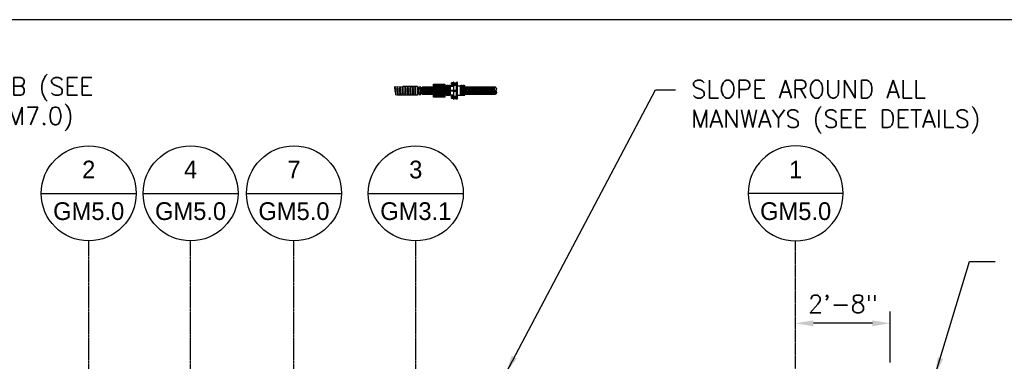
# Model space of a CAD drawing. Extents: x -285 to 5863, y 308 to 3178.
# Tile 429 of 622: x 1737 to 2070, y 988 to 1104. Entities that reach past the tile are written whole.
import ezdxf
from ezdxf.enums import TextEntityAlignment as Align

# ---------------------------------------------------------------- set-up
doc = ezdxf.new("R2010")
doc.units = 0
doc.header["$MEASUREMENT"] = 0
doc.header["$PDSIZE"] = 1
doc.linetypes.add('CENTER1', pattern=[0.6625, 0.5, -0.075, 0.0125, -0.075])
doc.layers.get('0').update_dxf_attribs({"color": 255, "linetype": 'CONTINUOUS'})
doc.layers.get('DEFPOINTS').update_dxf_attribs({"linetype": 'CONTINUOUS'})
for name, color, linetype in [('BOOT-2frp', 1, 'CONTINUOUS'), ('CENTERLINE', 3, 'CENTER1'), ('DIM', 3, 'CONTINUOUS'), ('FLEXHOSE-2', 3, 'CONTINUOUS'), ('FLEXHOSE-2-HATCH', 2, 'CONTINUOUS'), ('FRP-2', 2, 'CONTINUOUS'), ('FRP-2-HATCH', 1, 'CONTINUOUS'), ('FRP-CLAMSHELL-FITTING', 2, 'CONTINUOUS'), ('TAG', 3, 'CONTINUOUS'), ('TEXT', 3, 'CONTINUOUS')]:
    doc.layers.add(name, color=color, linetype=linetype)
doc.layers.add('FREEZE-OUTLINE-TITLES', color=60, linetype='CONTINUOUS', plot=False)
doc.styles.add('SIMPFRAC', font='simpfrac')
doc.styles.add('SIMPLEX', font='simplex')
doc.dimstyles.new('DIM64', dxfattribs={"dimscale": 64, "dimtxt": 0.09375, "dimasz": 0.09375, "dimexe": 0.0625, "dimexo": 0.0625, "dimgap": 0.046875, "dimtad": 1, "dimdec": 4, "dimzin": 3, "dimdsep": 46, "dimlunit": 4, "dimtxsty": 'SIMPLEX', "dimcen": 0, "dimclrd": 256, "dimclre": 256, "dimclrt": 256, "dimadec": 0, "dimazin": 0, "dimtfac": 1, "dimtdec": 4, "dimtmove": 0, "dimatfit": 3, "dimfxl": 1, "dimfrac": 2, "dimtolj": 1, "dimtzin": 0, "dimarcsym": 0})

# ---------------------------------------------------------------- blocks, each defined once
blk = doc.blocks.new('KEY-DETAIL')
blk.add_line((-0.1911, 0), (0.1911, 0))
blk.add_circle((0, 0), 0.1911)
at = {"style": 'SIMPFRAC'}
for tag, p in [('DETAIL', (0, 0.1314)), ('SHEET', (0, -0.0358))]:
    blk.add_attdef(tag, text='', height=0.0781, dxfattribs=at).set_placement(p, align=Align.TOP_CENTER)
blk = doc.blocks.new('*D12')
at = {"layer": 'DEFPOINTS', "color": 0, "transparency": 16777216}
for p in [(1999.77, 1001.26), (1999.77, 1001.26), (2031.77, 984.01)]:
    blk.add_point(p, dxfattribs=at)
at = {"layer": 'DIM', "lineweight": -2, "transparency": 16777216}
for p, q in [((2031.77, 988.01), (2031.77, 1005.26)), ((2025.77, 1001.26), (2005.77, 1001.26))]:
    blk.add_line(p, q, dxfattribs=at)
at = {"layer": 'DIM', "transparency": 16777216}
for points in [[(2005.77, 1002.26), (2005.77, 1000.26), (1999.77, 1001.26)], [(2025.77, 1002.26), (2025.77, 1000.26), (2031.77, 1001.26)]]:
    blk.add_solid(points, dxfattribs=at)
at = {"layer": 'DIM', "transparency": 16777216, "insert": (2015.77, 1007.83), "char_height": 6, "attachment_point": 5, "style": 'SIMPLEX'}
blk.add_mtext('\\A1;2\'-8"', dxfattribs=at)

msp = doc.modelspace()

# ---------------------------------------------------------------- hatches: boundary and pattern name
at = {"layer": 'FLEXHOSE-2-HATCH', "linetype": 'Continuous'}
h = msp.add_hatch(dxfattribs=at)
h.set_pattern_fill('FLEX', color=256, scale=1.75, style=0)
h.set_pattern_definition([(6e-10, (1512.08123, 1079.99556), (-4e-12, 0.4375), [0.4375, -0.4375]), (45, (1512.51873, 1079.99556), (-4e-12, 0.4375), [0.109375, -0.39996843, 0.109375, -0.61871843])])
h.paths.add_polyline_path([(1866.6938, 1080.78117), (1866.6938, 1081.35556), (1870.94081, 1081.35556), (1870.94081, 1078.63556), (1864.60589, 1078.63556), (1864.60589, 1078.69326)])
h.paths.add_polyline_path([(1864.16839, 1078.63556), (1864.16839, 1079.3349), (1863.94657, 1079.73833), (1863.94657, 1080.47007), (1863.80086, 1080.47007), (1863.80086, 1081.35556), (1866.58443, 1081.35556), (1866.58443, 1080.82647), (1864.482, 1078.72405), (1864.482, 1078.63556)])
at = {"layer": 'FRP-2-HATCH', "linetype": 'Continuous'}
h = msp.add_hatch(dxfattribs=at)
h.set_pattern_fill('NET3', color=256, scale=5, style=0)
h.set_pattern_definition([(0, (1497.9778, 1079.9932), (0, 0.625), []), (60, (1497.9778, 1079.9932), (-0.5412659, 0.3125), []), (120, (1497.9778, 1079.9932), (-0.5412659, -0.3125), [])])
h.paths.add_polyline_path([(1877.1817, 1082.23664), (1880.9317, 1082.23664), (1880.9317, 1081.18318), (1877.1817, 1081.18318)])
h.paths.add_polyline_path([(1877.1817, 1081.18318), (1880.9317, 1081.18318), (1880.9317, 1080.18068), (1879.30411, 1080.18068), (1879.30411, 1080.24318), (1879.2442, 1080.24318), (1879.2442, 1080.41505, 0.236067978), (1879.21295, 1080.43068), (1878.90045, 1080.43068, 0.236067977), (1878.8692, 1080.41505), (1878.8692, 1080.24318), (1878.8067, 1080.24318), (1878.8067, 1080.18068), (1877.1817, 1080.18068)])
h.paths.add_polyline_path([(1877.1817, 1079.80568), (1878.8067, 1079.80568), (1878.8067, 1079.74318), (1878.90045, 1079.74318, 0.236067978), (1878.8692, 1079.72755), (1878.8692, 1079.5713, 0.236067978), (1878.90045, 1079.55568), (1878.9317, 1079.55568), (1878.9317, 1079.43068), (1879.1817, 1079.43068), (1879.1817, 1079.55568), (1879.21295, 1079.55568, 0.236067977), (1879.2442, 1079.5713), (1879.2442, 1079.74318), (1879.30411, 1079.74318), (1879.30411, 1079.80568), (1880.9317, 1079.80568), (1880.9317, 1078.80318), (1877.1817, 1078.80318)])
h.paths.add_polyline_path([(1877.1817, 1078.74858), (1877.1817, 1078.80318), (1880.9317, 1078.80318), (1880.9317, 1078.74858), (1880.9317, 1077.74971), (1877.1817, 1077.74971)])
h.paths.add_polyline_path([(1876.74937, 1080.99318), (1877.1817, 1080.99318), (1877.1817, 1078.99318), (1876.74937, 1078.99318)])
h.paths.add_polyline_path([(1873.24937, 1081.15984), (1876.74937, 1081.15984), (1876.74937, 1078.82651), (1873.24937, 1078.82651)])
h = msp.add_hatch(dxfattribs=at)
h.set_pattern_fill('NET3', color=256, scale=5, style=0)
h.set_pattern_definition([(0, (1497.9778, 1079.9932), (0, 0.625), []), (60, (1497.9778, 1079.9932), (-0.5412659, 0.3125), []), (120, (1497.9778, 1079.9932), (-0.5412659, -0.3125), [])])
h.paths.add_polyline_path([(1880.9317, 1081.18318), (1881.36404, 1081.18318), (1881.36404, 1078.80318), (1880.9317, 1078.80318)])
h = msp.add_hatch(dxfattribs=at)
h.set_pattern_fill('NET3', color=256, scale=5, style=0)
h.set_pattern_definition([(180, (1511.0142, 1079.9923), (0, -0.625), []), (240, (1511.0142, 1079.9923), (0.5412659, -0.3125), []), (300, (1511.0142, 1079.9923), (0.5412659, 0.3125), [])])
h.paths.add_polyline_path([(1887.75178, 1078.80318), (1887.75178, 1081.18318), (1898.13939, 1081.18318), (1898.1254, 1081.18246), (1898.11144, 1081.18031), (1898.09755, 1081.17674), (1898.08377, 1081.17174), (1898.07011, 1081.16534), (1898.05662, 1081.15755), (1898.04333, 1081.14839), (1898.03028, 1081.13788), (1898.01748, 1081.12605), (1898.00498, 1081.11292), (1897.99281, 1081.09852), (1897.98098, 1081.0829), (1897.96954, 1081.06608), (1897.95851, 1081.04812), (1897.94791, 1081.02904), (1897.93778, 1081.0089), (1897.92813, 1080.98775), (1897.91899, 1080.96564), (1897.91038, 1080.94262), (1897.90232, 1080.91874), (1897.89483, 1080.89407), (1897.88793, 1080.86866), (1897.88164, 1080.84257), (1897.87597, 1080.81587), (1897.87093, 1080.78862), (1897.86654, 1080.76089), (1897.86281, 1080.73275), (1897.85974, 1080.70425), (1897.85735, 1080.67548), (1897.85564, 1080.6465), (1897.85461, 1080.61737), (1897.85427, 1080.58818), (1897.85461, 1080.55898), (1897.85564, 1080.52986), (1897.85735, 1080.50087), (1897.85974, 1080.4721), (1897.86281, 1080.4436), (1897.86654, 1080.41546), (1897.87093, 1080.38773), (1897.87597, 1080.36048), (1897.88164, 1080.33378), (1897.88793, 1080.30769), (1897.89483, 1080.28228), (1897.90232, 1080.25761), (1897.91038, 1080.23373), (1897.91899, 1080.21071), (1897.92813, 1080.1886), (1897.93778, 1080.16745), (1897.94791, 1080.14731), (1897.95851, 1080.12823), (1897.96954, 1080.11027), (1897.98098, 1080.09345), (1897.99281, 1080.07783), (1898.00498, 1080.06343), (1898.01748, 1080.0503), (1898.03028, 1080.03847), (1898.04333, 1080.02796), (1898.05662, 1080.0188), (1898.07011, 1080.01101), (1898.08377, 1080.00461), (1898.09755, 1079.99962), (1898.11144, 1079.99604), (1898.1254, 1079.99389), (1898.15338, 1079.99246), (1898.16734, 1079.99031), (1898.18123, 1079.98674), (1898.19502, 1079.98174), (1898.20867, 1079.97534), (1898.22216, 1079.96755), (1898.23545, 1079.95839), (1898.2485, 1079.94788), (1898.2613, 1079.93605), (1898.2738, 1079.92292), (1898.28597, 1079.90852), (1898.2978, 1079.8929), (1898.30924, 1079.87608), (1898.32027, 1079.85812), (1898.33087, 1079.83904), (1898.341, 1079.8189), (1898.35065, 1079.79775), (1898.35979, 1079.77564), (1898.3684, 1079.75262), (1898.37646, 1079.72874), (1898.38395, 1079.70407), (1898.39085, 1079.67866), (1898.39714, 1079.65257), (1898.40281, 1079.62587), (1898.40785, 1079.59862), (1898.41224, 1079.57089), (1898.41597, 1079.54275), (1898.41904, 1079.51425), (1898.42143, 1079.48548), (1898.42314, 1079.4565), (1898.42417, 1079.42737), (1898.42451, 1079.39818), (1898.42417, 1079.36898), (1898.42314, 1079.33986), (1898.42143, 1079.31087), (1898.41904, 1079.2821), (1898.41597, 1079.2536), (1898.41224, 1079.22546), (1898.40785, 1079.19773), (1898.40281, 1079.17048), (1898.39714, 1079.14378), (1898.39085, 1079.11769), (1898.38395, 1079.09228), (1898.37646, 1079.06761), (1898.3684, 1079.04373), (1898.35979, 1079.02071), (1898.35065, 1078.9986), (1898.341, 1078.97745), (1898.33087, 1078.95731), (1898.32027, 1078.93823), (1898.30924, 1078.92027), (1898.2978, 1078.90345), (1898.28597, 1078.88783), (1898.2738, 1078.87343), (1898.2613, 1078.8603), (1898.2485, 1078.84847), (1898.23545, 1078.83796), (1898.22216, 1078.8288), (1898.20867, 1078.82101), (1898.19502, 1078.81461), (1898.18123, 1078.80962), (1898.16734, 1078.80604), (1898.15338, 1078.80389), (1898.13939, 1078.80318)])

# ---------------------------------------------------------------- linework, layer by layer
at = {"layer": 'BOOT-2frp'}
for p, q in [((1881.48779, 1081.44161), (1881.54966, 1081.44161)), ((1882.04466, 1081.44161), (1882.10654, 1081.44161)), ((1882.23029, 1081.44161), (1882.29216, 1081.44161)), ((1882.78716, 1081.44161), (1882.84904, 1081.44161)), ((1886.32865, 1081.44161), (1886.26678, 1081.44161)), ((1886.88553, 1081.44161), (1886.82365, 1081.44161)), ((1887.07115, 1081.44161), (1887.00928, 1081.44161)), ((1887.62803, 1081.44161), (1887.56615, 1081.44161)), ((1881.48779, 1078.54474), (1881.54966, 1078.54474)), ((1882.04466, 1078.54474), (1882.10654, 1078.54474)), ((1882.23029, 1078.54474), (1882.29216, 1078.54474)), ((1882.78716, 1078.54474), (1882.84904, 1078.54474)), ((1886.32865, 1078.54474), (1886.26678, 1078.54474)), ((1886.88553, 1078.54474), (1886.82365, 1078.54474)), ((1887.07115, 1078.54474), (1887.00928, 1078.54474)), ((1887.62803, 1078.54474), (1887.56615, 1078.54474))]:
    msp.add_line(p, q, dxfattribs=at)
at = {"layer": 'BOOT-2frp', "color": 7}
for p, q in [((1883.21521, 1082.36292), (1883.21521, 1082.61042)), ((1883.21521, 1081.81347), (1883.21521, 1082.06097)), ((1883.27771, 1082.36292), (1883.27771, 1082.61042)), ((1883.27771, 1081.81347), (1883.27771, 1082.06097)), ((1883.34021, 1082.36292), (1883.34021, 1082.61042)), ((1883.34021, 1081.81347), (1883.34021, 1082.06097)), ((1883.40271, 1082.36292), (1883.40271, 1082.61042)), ((1883.40271, 1081.81347), (1883.40271, 1082.06097)), ((1883.46521, 1082.36292), (1883.46521, 1082.61042)), ((1883.46521, 1081.81347), (1883.46521, 1082.06097)), ((1883.52771, 1082.36292), (1883.52771, 1082.61042)), ((1883.52771, 1081.81347), (1883.52771, 1082.06097)), ((1883.59021, 1082.36292), (1883.59021, 1082.61042)), ((1883.59021, 1081.81347), (1883.59021, 1082.06097)), ((1883.65271, 1082.36292), (1883.65271, 1082.61042)), ((1883.65271, 1081.81347), (1883.65271, 1082.06097)), ((1883.71521, 1082.36292), (1883.71521, 1082.61042)), ((1883.71521, 1081.81347), (1883.71521, 1082.06097)), ((1883.76188, 1082.66007), (1883.7618, 1082.29086)), ((1883.76188, 1082.11062), (1883.7618, 1081.74141)), ((1883.87007, 1082.58733), (1883.78329, 1082.58733)), ((1883.87007, 1082.34119), (1883.78329, 1082.34119)), ((1883.87007, 1082.03788), (1883.78329, 1082.03788)), ((1883.87007, 1081.79175), (1883.78329, 1081.79175)), ((1884.05302, 1082.61042), (1884.75303, 1082.61042)), ((1884.05302, 1082.36292), (1884.75303, 1082.36292)), ((1884.05302, 1082.06097), (1884.75303, 1082.06097)), ((1884.05302, 1081.81347), (1884.75303, 1081.81347)), ((1883.21521, 1080.12179), (1883.21521, 1079.87429)), ((1883.21521, 1078.18063), (1883.21521, 1077.93313)), ((1883.21521, 1077.63118), (1883.21521, 1077.38368)), ((1883.27771, 1080.12179), (1883.27771, 1079.87429)), ((1883.27771, 1078.18063), (1883.27771, 1077.93313)), ((1883.27771, 1077.63118), (1883.27771, 1077.38368)), ((1883.34021, 1080.12179), (1883.34021, 1079.87429)), ((1883.34021, 1078.18063), (1883.34021, 1077.93313)), ((1883.34021, 1077.63118), (1883.34021, 1077.38368)), ((1883.40271, 1080.12179), (1883.40271, 1079.87429)), ((1883.40271, 1078.18063), (1883.40271, 1077.93313)), ((1883.40271, 1077.63118), (1883.40271, 1077.38368)), ((1883.46521, 1080.12179), (1883.46521, 1079.87429)), ((1883.46521, 1078.18063), (1883.46521, 1077.93313)), ((1883.46521, 1077.63118), (1883.46521, 1077.38368)), ((1883.52771, 1080.12179), (1883.52771, 1079.87429)), ((1883.52771, 1078.18063), (1883.52771, 1077.93313)), ((1883.52771, 1077.63118), (1883.52771, 1077.38368)), ((1883.59021, 1080.12179), (1883.59021, 1079.87429)), ((1883.59021, 1078.18063), (1883.59021, 1077.93313)), ((1883.59021, 1077.63118), (1883.59021, 1077.38368)), ((1883.65271, 1080.12179), (1883.65271, 1079.87429)), ((1883.65271, 1078.18063), (1883.65271, 1077.93313)), ((1883.65271, 1077.63118), (1883.65271, 1077.38368)), ((1883.71521, 1080.12179), (1883.71521, 1079.87429)), ((1883.71521, 1078.18063), (1883.71521, 1077.93313)), ((1883.71521, 1077.63118), (1883.71521, 1077.38368)), ((1883.76188, 1079.82464), (1883.7618, 1080.19385)), ((1883.76188, 1077.88348), (1883.7618, 1078.25268)), ((1883.76188, 1077.33403), (1883.7618, 1077.70323)), ((1883.87007, 1080.09871), (1883.78329, 1080.09871)), ((1883.87007, 1079.89738), (1883.78329, 1079.89738)), ((1883.87007, 1078.20235), (1883.78329, 1078.20235)), ((1883.87007, 1077.95621), (1883.78329, 1077.95621)), ((1883.87007, 1077.6529), (1883.78329, 1077.6529)), ((1883.87007, 1077.40677), (1883.78329, 1077.40677)), ((1884.05302, 1078.18063), (1884.75303, 1078.18063)), ((1884.05302, 1077.93313), (1884.75303, 1077.93313)), ((1884.05302, 1077.63118), (1884.75303, 1077.63118)), ((1884.05302, 1077.38368), (1884.75303, 1077.38368)), ((1884.05303, 1080.12179), (1884.75303, 1080.12179)), ((1884.05303, 1079.87429), (1884.75303, 1079.87429))]:
    msp.add_line(p, q, dxfattribs=at)
at = {"layer": 'BOOT-2frp'}
for points in [[(1881.48779, 1078.48286), (1881.48779, 1081.50349), (1881.36404, 1081.50349), (1881.36404, 1078.48286)], [(1882.23029, 1078.48286), (1882.23029, 1081.50349), (1882.10654, 1081.50349), (1882.10654, 1078.48286)], [(1884.05303, 1077.13675), (1884.05303, 1082.85734), (1883.87007, 1082.85734), (1883.87007, 1077.13675)], [(1885.24574, 1077.24536), (1885.24574, 1082.74099), (1884.75303, 1082.74099), (1884.75303, 1077.24536)], [(1887.00928, 1078.48286), (1887.00928, 1081.50349), (1886.88553, 1081.50349), (1886.88553, 1078.48286)], [(1887.75178, 1078.48286), (1887.75178, 1081.50349), (1887.62803, 1081.50349), (1887.62803, 1078.48286)]]:
    msp.add_lwpolyline(points, close=True, dxfattribs=at)
at = {"layer": 'BOOT-2frp', "color": 7}
for points in [[(1882.02904, 1081.72113, 0.351199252), (1882.04429, 1081.70891), (1882.06291, 1081.70891, -0.414213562), (1882.09416, 1081.67708), (1882.09416, 1081.49266, -0.414213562), (1882.06233, 1081.46141), (1881.53141, 1081.46141, -0.414213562), (1881.50016, 1081.49266), (1881.50016, 1081.67708, -0.414213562), (1881.53141, 1081.70891), (1881.55003, 1081.70891, 0.351197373), (1881.56528, 1081.72113)], [(1881.67836, 1081.66931), (1881.55956, 1081.66931, -1), (1882.03476, 1081.66931), (1881.91596, 1081.66931)], [(1882.77154, 1081.72113, 0.351199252), (1882.78679, 1081.70891), (1882.80541, 1081.70891, -0.414213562), (1882.83666, 1081.67708), (1882.83666, 1081.49266, -0.414213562), (1882.80483, 1081.46141), (1882.27391, 1081.46141, -0.414213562), (1882.24266, 1081.49266), (1882.24266, 1081.67708, -0.414213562), (1882.27391, 1081.70891), (1882.29253, 1081.70891, 0.351197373), (1882.30778, 1081.72113)], [(1882.42086, 1081.66931), (1882.30206, 1081.66931, -1), (1882.77726, 1081.66931), (1882.65846, 1081.66931)], [(1883.87007, 1082.7328), (1883.78329, 1082.7328, 0.294259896), (1883.78329, 1082.58733, 0.173443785), (1883.78329, 1082.34119, 0.42692869), (1883.78329, 1082.24053), (1883.87007, 1082.24053)], [(1883.87007, 1082.18336), (1883.78329, 1082.18336, 0.294259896), (1883.78329, 1082.03788, 0.174280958), (1883.78329, 1081.79175, 0.42692869), (1883.78329, 1081.69108), (1883.87007, 1081.69108)], [(1886.80803, 1081.72113, 0.351199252), (1886.82328, 1081.70891), (1886.8419, 1081.70891, -0.414213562), (1886.87315, 1081.67708), (1886.87315, 1081.49266, -0.414213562), (1886.84132, 1081.46141), (1886.3104, 1081.46141, -0.414213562), (1886.27915, 1081.49266), (1886.27915, 1081.67708, -0.414213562), (1886.3104, 1081.70891), (1886.32902, 1081.70891, 0.351197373), (1886.34427, 1081.72113)], [(1886.45735, 1081.66931), (1886.33855, 1081.66931, -1), (1886.81375, 1081.66931), (1886.69495, 1081.66931)], [(1887.55053, 1081.72113, 0.351199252), (1887.56578, 1081.70891), (1887.5844, 1081.70891, -0.414213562), (1887.61565, 1081.67708), (1887.61565, 1081.49266, -0.414213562), (1887.58382, 1081.46141), (1887.0529, 1081.46141, -0.414213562), (1887.02165, 1081.49266), (1887.02165, 1081.67708, -0.414213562), (1887.0529, 1081.70891), (1887.07152, 1081.70891, 0.351197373), (1887.08677, 1081.72113)], [(1887.19985, 1081.66931), (1887.08105, 1081.66931, -1), (1887.55625, 1081.66931), (1887.43745, 1081.66931)], [(1883.87007, 1079.7519), (1883.78329, 1079.7519, -0.294259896), (1883.78329, 1079.89738, -0.213068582), (1883.78329, 1080.09871, -0.29542909), (1883.78329, 1080.24418), (1883.87007, 1080.24418)], [(1883.87007, 1077.81074), (1883.78329, 1077.81074, -0.294259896), (1883.78329, 1077.95621, -0.174280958), (1883.78329, 1078.20235, -0.42692869), (1883.78329, 1078.30301), (1883.87007, 1078.30301)], [(1883.87007, 1077.26129), (1883.78329, 1077.26129, -0.294259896), (1883.78329, 1077.40677, -0.173443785), (1883.78329, 1077.6529, -0.42692869), (1883.78329, 1077.75357), (1883.87007, 1077.75357)]]:
    msp.add_lwpolyline(points, format="xyb", dxfattribs=at)
for points in [[(1881.54966, 1081.46141), (1881.54966, 1078.52494), (1882.04466, 1078.52494), (1882.04466, 1081.46141)], [(1882.29216, 1081.46141), (1882.29216, 1078.52494), (1882.78716, 1078.52494), (1882.78716, 1081.46141)], [(1883.76187, 1082.61042), (1883.21521, 1082.61042), (1883.18428, 1082.57948), (1883.18428, 1082.39385), (1883.21521, 1082.36292), (1883.76182, 1082.36292)], [(1883.76187, 1082.06097), (1883.21521, 1082.06097), (1883.18428, 1082.03003), (1883.18428, 1081.84441), (1883.21521, 1081.81347), (1883.76182, 1081.81347)], [(1886.32865, 1081.46141), (1886.32865, 1078.52494), (1886.82365, 1078.52494), (1886.82365, 1081.46141)], [(1887.07115, 1081.46141), (1887.07115, 1078.52494), (1887.56615, 1078.52494), (1887.56615, 1081.46141)], [(1883.76187, 1079.87429), (1883.21521, 1079.87429), (1883.18428, 1079.90523), (1883.18428, 1080.09085), (1883.21521, 1080.12179), (1883.76182, 1080.12179)], [(1883.76187, 1077.93313), (1883.21521, 1077.93313), (1883.18428, 1077.96406), (1883.18428, 1078.14969), (1883.21521, 1078.18063), (1883.76182, 1078.18063)], [(1883.76187, 1077.38368), (1883.21521, 1077.38368), (1883.18428, 1077.41462), (1883.18428, 1077.60024), (1883.21521, 1077.63118), (1883.76182, 1077.63118)]]:
    msp.add_lwpolyline(points, dxfattribs=at)
at = {"layer": 'BOOT-2frp'}
for points in [[(1883.87007, 1078.48286), (1882.84904, 1078.48286), (1882.84904, 1081.50349), (1883.87007, 1081.50349)], [(1885.24574, 1078.48286), (1886.26678, 1078.48286), (1886.26678, 1081.50349), (1885.24574, 1081.50349)]]:
    msp.add_lwpolyline(points, dxfattribs=at)
at = {"layer": 'BOOT-2frp', "color": 7}
for centre, radius in [((1881.79716, 1081.66931), 0.1188), ((1881.79716, 1081.66931), 0.10296), ((1882.53966, 1081.66931), 0.1188), ((1882.53966, 1081.66931), 0.10296), ((1886.57615, 1081.66931), 0.1188), ((1886.57615, 1081.66931), 0.10296), ((1887.31865, 1081.66931), 0.1188), ((1887.31865, 1081.66931), 0.10296)]:
    msp.add_circle(centre, radius, dxfattribs=at)
at = {"layer": 'CENTERLINE'}
for p, q in [((1760.36557, 985.51471), (1760.36557, 1029.15474)), ((1794.86662, 985.51471), (1794.86662, 1029.15474)), ((1829.87526, 985.51471), (1829.87526, 1029.15474)), ((1871.12893, 985.51471), (1871.12893, 1029.15474))]:
    msp.add_line(p, q, dxfattribs=at)
at = {"layer": 'CENTERLINE', "linetype": 'CENTER1', "ltscale": 0.5}
msp.add_lwpolyline([(1999.77254, 985.01471), (1999.77254, 1029.15474)], dxfattribs=at)
at = {"layer": 'FLEXHOSE-2', "color": 2, "linetype": 'Continuous'}
msp.add_line((1871.9366, 1080.98056), (1871.9366, 1079.01056), dxfattribs=at)
at = {"layer": 'FLEXHOSE-2', "color": 7, "linetype": 'Continuous'}
for p, q in [((1872.1943, 1080.7657), (1872.80255, 1080.7657)), ((1872.1943, 1079.22318), (1872.80255, 1079.22318))]:
    msp.add_line(p, q, dxfattribs=at)
at = {"layer": 'FLEXHOSE-2', "color": 7}
for p, q in [((1872.8741, 1079.99318), (1872.90491, 1080.97903)), ((1872.9683, 1079.00732), (1873.02991, 1080.97903)), ((1873.0933, 1079.00732), (1873.15491, 1080.97903)), ((1873.2183, 1079.00732), (1873.2491, 1079.99318))]:
    msp.add_line(p, q, dxfattribs=at)
at = {"layer": 'FLEXHOSE-2', "linetype": 'Continuous'}
for points in [[(1864.6017, 1078.63556), (1870.93662, 1078.63556), (1870.93662, 1081.35556), (1866.68961, 1081.35556)], [(1871.7363, 1081.38681), (1871.9366, 1080.98056), (1872.1241, 1080.98056)], [(1871.7363, 1078.60431), (1871.9366, 1079.01056), (1872.12305, 1079.01056)]]:
    msp.add_lwpolyline(points, dxfattribs=at)
for points in [[(1871.7363, 1078.60431), (1871.7363, 1081.38681), (1870.9366, 1081.38681), (1870.9366, 1078.60431)], [(1872.87405, 1079.00732), (1873.2491, 1079.00732), (1873.2491, 1080.97903), (1872.87405, 1080.97903)]]:
    msp.add_lwpolyline(points, close=True, dxfattribs=at)
at = {"layer": 'FLEXHOSE-2', "color": 7, "linetype": 'Continuous'}
for points in [[(1872.12414, 1081.16676, 0.065883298), (1872.1943, 1080.7657, 0.092707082), (1872.1943, 1079.22318, 0.065145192), (1872.1241, 1078.81569)], [(1872.87275, 1078.81569, 0.065145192), (1872.80255, 1079.22318, 0.092707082), (1872.80255, 1080.7657, 0.065883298), (1872.87271, 1081.16676)]]:
    msp.add_lwpolyline(points, format="xyb", dxfattribs=at)
at = {"layer": 'FLEXHOSE-2', "linetype": 'Continuous'}
msp.add_lwpolyline([(1872.87405, 1081.15896, 0.414213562), (1872.81155, 1081.22727), (1872.18219, 1081.22727, 0.414213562), (1872.1241, 1081.16477), (1872.1241, 1078.81569, 0.414213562), (1872.1866, 1078.75524), (1872.81155, 1078.75524, 0.414213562), (1872.87405, 1078.81774)], format="xyb", close=True, dxfattribs=at)
at = {"layer": 'FREEZE-OUTLINE-TITLES', "linetype": 'Continuous'}
msp.add_lwpolyline([(2220, 1104.01471), (1176, 1104.01471), (1176, 564.00736), (2220, 564.00736)], close=True, dxfattribs=at)
at = {"layer": 'FRP-2'}
msp.add_lwpolyline([(1873.24937, 1078.82651), (1876.74937, 1078.82651), (1876.74937, 1081.15984), (1873.24937, 1081.15984)], close=True, dxfattribs=at)
at = {"layer": 'FRP-2', "linetype": 'Continuous'}
for points in [[(1877.1817, 1080.99318), (1876.74937, 1080.99318), (1876.74937, 1078.99318), (1877.1817, 1078.99318)], [(1881.36404, 1081.18318), (1880.9317, 1081.18318), (1880.9317, 1078.80318), (1881.36404, 1078.80318)]]:
    msp.add_lwpolyline(points, close=True, dxfattribs=at)
msp.add_lwpolyline([(1898.13939, 1081.18318), (1887.75178, 1081.18318), (1887.75178, 1078.80318), (1898.13939, 1078.80318)], dxfattribs=at)
msp.add_ellipse((1898.13939, 1080.58818), major_axis=(0, -0.595), ratio=0.479200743, start_param=3.141592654, end_param=9.424777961, dxfattribs=at)
at = {"layer": 'FRP-2', "linetype": 'Continuous', "extrusion": (0, 0, -1)}
msp.add_ellipse((1898.13939, 1079.39818), major_axis=(0, -0.595), ratio=0.479200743, start_param=3.141592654, end_param=6.283185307, dxfattribs=at)
at = {"layer": 'FRP-2-HATCH', "linetype": 'Continuous'}
msp.add_line((1879.3067, 1080.18068), (1878.8067, 1080.18068), dxfattribs=at)
at = {"layer": 'FRP-CLAMSHELL-FITTING'}
for p, q in [((1880.9317, 1081.18318), (1877.1817, 1081.18318)), ((1877.1817, 1080.18068), (1880.9317, 1080.18068)), ((1877.1817, 1080.18068), (1880.9317, 1080.18068)), ((1877.1817, 1079.99318), (1880.9317, 1079.99318)), ((1877.1817, 1079.99318), (1880.9317, 1079.99318)), ((1877.1817, 1079.80568), (1880.9317, 1079.80568)), ((1877.1817, 1079.80568), (1880.9317, 1079.80568)), ((1880.9317, 1078.80318), (1877.1817, 1078.80318))]:
    msp.add_line(p, q, dxfattribs=at)
at = {"layer": 'FRP-CLAMSHELL-FITTING', "color": 7}
for p, q in [((1878.90045, 1080.43068), (1879.21295, 1080.43068)), ((1878.90045, 1080.43068), (1879.21295, 1080.43068)), ((1878.9317, 1080.41505), (1878.9317, 1080.24318)), ((1878.9317, 1080.41505), (1878.9317, 1080.24318)), ((1879.0567, 1080.41505), (1879.0567, 1080.24318)), ((1879.0567, 1080.41505), (1879.0567, 1080.24318)), ((1879.1817, 1080.41505), (1879.1817, 1080.24318)), ((1879.1817, 1080.41505), (1879.1817, 1080.24318)), ((1878.90045, 1079.74318), (1879.21295, 1079.74318)), ((1878.90045, 1079.74318), (1879.21295, 1079.74318)), ((1878.90045, 1079.55568), (1879.21295, 1079.55568)), ((1878.9317, 1079.5713), (1878.9317, 1079.72755)), ((1878.9317, 1079.5713), (1878.9317, 1079.72755)), ((1879.0567, 1079.5713), (1879.0567, 1079.72755)), ((1879.0567, 1079.5713), (1879.0567, 1079.72755)), ((1879.1817, 1079.5713), (1879.1817, 1079.72755)), ((1879.1817, 1079.5713), (1879.1817, 1079.72755)), ((1879.2442, 1079.5713), (1879.2442, 1079.72755))]:
    msp.add_line(p, q, dxfattribs=at)
at = {"layer": 'FRP-CLAMSHELL-FITTING'}
msp.add_lwpolyline([(1877.1817, 1078.74858), (1877.1817, 1082.23664), (1880.9317, 1082.23664), (1880.9317, 1078.74858)], dxfattribs=at)
msp.add_lwpolyline([(1877.1817, 1078.74858), (1877.1817, 1082.23664), (1880.9317, 1082.23664), (1880.9317, 1078.74858), (1880.9317, 1077.74971), (1877.1817, 1077.74971)], close=True, dxfattribs=at)
at = {"layer": 'FRP-CLAMSHELL-FITTING', "color": 7}
for points in [[(1878.8692, 1080.41505), (1878.8692, 1080.24318), (1878.8692, 1080.41505, -0.5), (1878.9317, 1080.41505, -0.25), (1879.0567, 1080.41505, -0.25), (1879.1817, 1080.41505, -0.5), (1879.2442, 1080.41505), (1879.2442, 1080.24318), (1879.2442, 1080.41505)], [(1878.8692, 1079.72755), (1878.8692, 1079.5713), (1878.8692, 1079.72755, -0.5), (1878.9317, 1079.72755, -0.25), (1879.0567, 1079.72755, -0.25), (1879.1817, 1079.72755, -0.5), (1879.2442, 1079.72755), (1879.2442, 1079.5713, -0.5), (1879.1817, 1079.5713, -0.25), (1879.0567, 1079.5713, -0.25), (1878.9317, 1079.5713, -0.5), (1878.8692, 1079.5713)]]:
    msp.add_lwpolyline(points, format="xyb", dxfattribs=at)
for points in [[(1879.30411, 1080.18068), (1879.30411, 1080.24318), (1878.8067, 1080.24318), (1878.8067, 1080.18068)], [(1879.30411, 1079.74318), (1879.30411, 1079.80568), (1878.8067, 1079.80568), (1878.8067, 1079.74318)]]:
    msp.add_lwpolyline(points, close=True, dxfattribs=at)
msp.add_lwpolyline([(1879.1817, 1079.55568), (1879.1817, 1079.43068), (1878.9317, 1079.43068), (1878.9317, 1079.55568)], dxfattribs=at)
at = {"layer": 'FRP-CLAMSHELL-FITTING', "color": 7, "linetype": 'Continuous'}
msp.add_lwpolyline([(1879.1817, 1079.48966), (1878.9317, 1079.49403)], dxfattribs=at)
msp.add_lwpolyline([(1879.1817, 1079.48966), (1878.9317, 1079.49403)], dxfattribs=at)
at = {"layer": 'FRP-CLAMSHELL-FITTING', "color": 7}
for centre, radius, start, end in [((1878.90045, 1080.39161), 0.03906, 36.8698976, 143.1301024), ((1878.9942, 1080.29786), 0.13281, 61.9275131, 118.0724869), ((1879.1192, 1080.29786), 0.13281, 61.9275131, 118.0724869), ((1879.21295, 1080.39161), 0.03906, 36.8698976, 143.1301024), ((1878.90045, 1079.70411), 0.03906, 36.8698976, 143.1301024), ((1878.9942, 1079.61036), 0.13281, 61.9275131, 118.0724869), ((1879.1192, 1079.61036), 0.13281, 61.9275131, 118.0724869), ((1879.21295, 1079.70411), 0.03906, 36.8698976, 143.1301024)]:
    msp.add_arc(centre, radius, start, end, dxfattribs=at)

# ---------------------------------------------------------------- block references
at = {"layer": 'TAG'}
ref = msp.add_blockref('KEY-DETAIL', (1760.36557, 1045.24373), dxfattribs=dict(at, xscale=84.17985725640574, yscale=84.17985725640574, zscale=84.17985725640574))
ref.add_attrib('SHEET', 'GM5.0', dxfattribs={"height": 6, "style": 'SIMPFRAC'}).set_placement((1760.36557, 1042.22704), align=Align.TOP_CENTER)
ref.add_attrib('DETAIL', '2', dxfattribs={"layer": '0', "height": 6, "style": 'SIMPFRAC'}).set_placement((1760.36557, 1056.30491), align=Align.TOP_CENTER)
ref = msp.add_blockref('KEY-DETAIL', (1794.86662, 1045.24373), dxfattribs=dict(at, xscale=84.17985725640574, yscale=84.17985725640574, zscale=84.17985725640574))
ref.add_attrib('SHEET', 'GM5.0', dxfattribs={"height": 6, "style": 'SIMPFRAC'}).set_placement((1794.86662, 1042.22704), align=Align.TOP_CENTER)
ref.add_attrib('DETAIL', '4', dxfattribs={"layer": '0', "height": 6, "style": 'SIMPFRAC'}).set_placement((1794.86662, 1056.30491), align=Align.TOP_CENTER)
ref = msp.add_blockref('KEY-DETAIL', (1829.87526, 1045.24373), dxfattribs=dict(at, xscale=84.17985725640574, yscale=84.17985725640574, zscale=84.17985725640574))
ref.add_attrib('SHEET', 'GM5.0', dxfattribs={"height": 6, "style": 'SIMPFRAC'}).set_placement((1829.87526, 1042.22704), align=Align.TOP_CENTER)
ref.add_attrib('DETAIL', '7', dxfattribs={"layer": '0', "height": 6, "style": 'SIMPFRAC'}).set_placement((1829.87526, 1056.30491), align=Align.TOP_CENTER)
ref = msp.add_blockref('KEY-DETAIL', (1871.12893, 1045.24373), dxfattribs=dict(at, xscale=84.17985725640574, yscale=84.17985725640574, zscale=84.17985725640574))
ref.add_attrib('SHEET', 'GM3.1', dxfattribs={"height": 6, "style": 'SIMPFRAC'}).set_placement((1871.12893, 1042.22704), align=Align.TOP_CENTER)
ref.add_attrib('DETAIL', '3', dxfattribs={"layer": '0', "height": 6, "style": 'SIMPFRAC'}).set_placement((1871.12893, 1056.30491), align=Align.TOP_CENTER)
ref = msp.add_blockref('KEY-DETAIL', (1999.77254, 1045.24373), dxfattribs=dict(at, xscale=-84.17985725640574, yscale=84.17985725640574, zscale=84.17985725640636))
ref.add_attrib('SHEET', 'GM5.0', dxfattribs={"height": 6, "style": 'SIMPFRAC'}).set_placement((1999.77254, 1042.22704), align=Align.TOP_CENTER)
ref.add_attrib('DETAIL', '1', dxfattribs={"layer": '0', "height": 6, "style": 'SIMPFRAC'}).set_placement((1999.77254, 1056.30491), align=Align.TOP_CENTER)

# ---------------------------------------------------------------- texts
at = {"layer": 'TEXT', "char_height": 6, "attachment_point": 1, "style": 'SIMPLEX'}
for s, insert, width in [('TANK SLAB (SEE DTL. 2/GM7.0)', (1695.86412, 1084.4339), 89.508234), ('SLOPE AROUND ALL MANWAYS (SEE DETAILS)', (1964.42185, 1083.49691), 114.296875)]:
    msp.add_mtext(s, dxfattribs=dict(at, insert=insert, width=width))

# ---------------------------------------------------------------- dimensions: what is measured, and where the dimension line sits
at = {"layer": 'DIM'}
dim = msp.add_linear_dim(base=(1999.77254, 1001.26161), p1=(2031.77254, 984.01471), p2=(1999.77254, 1001.26161), angle=180, dimstyle='DIM64', override={"dimse2": 1}, dxfattribs=at)
dim.commit()
dim.dimension.update_dxf_attribs({"geometry": '*D12', "text_midpoint": (2015.77254, 1007.83304)})

# ---------------------------------------------------------------- leaders
at = {"layer": 'TEXT'}
for points in [[(1901.68431, 984.51471), (1952.3457, 1080.23428), (1959.10935, 1080.23428)], [(2047.0722, 983.7684), (2058.59207, 1022.13109), (2067.33849, 1022.13109)]]:
    msp.add_leader(points, dimstyle='DIM64', dxfattribs=at)

doc.saveas('drawing.dxf')
